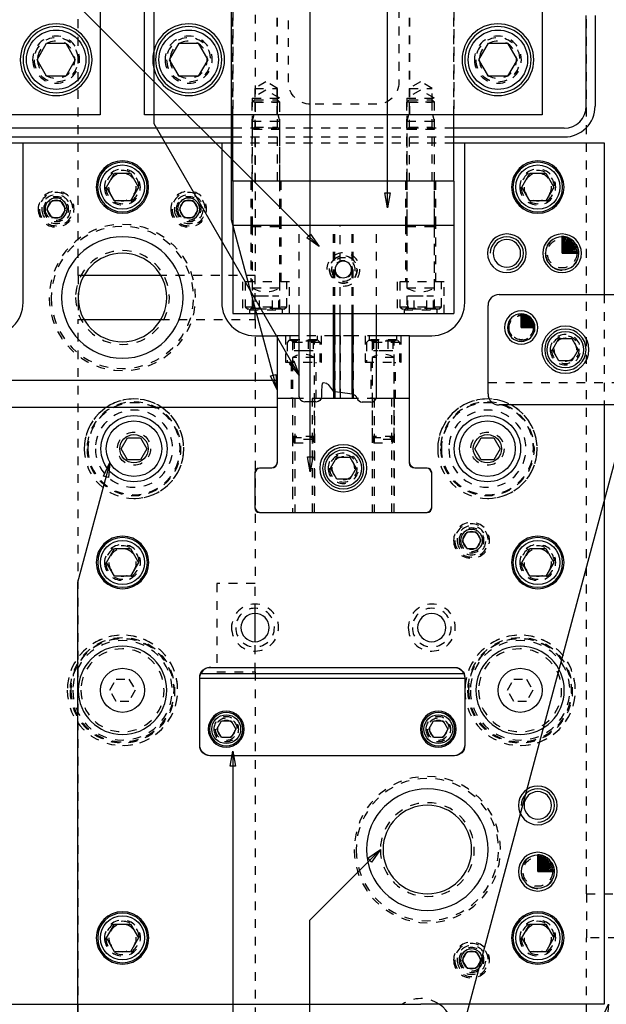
# Model space of a CAD drawing. Header units: inches. Extents: x 3 to 289, y 4 to 291.
# Tile 389 of 634: x 31.56 to 38.2, y 224.51 to 235.66. Entities that reach past the tile are written whole.
import ezdxf

# ---------------------------------------------------------------- set-up
doc = ezdxf.new("R2010")
doc.units = ezdxf.units.IN
doc.header["$LTSCALE"] = 0.5
doc.header["$MEASUREMENT"] = 0
doc.linetypes.add('HIDDEN', pattern=[0.225, 0.15, -0.075])
doc.layers.add('DIE', color=7, linetype='Continuous')

# ---------------------------------------------------------------- blocks, each defined once
blk = doc.blocks.new('ArrowheadClosed')
at = {"color": 0}
for p, q in [((0, 0), (-1, 0.176)), ((-1, 0.176), (-1, -0.176)), ((-1, -0.176), (0, 0))]:
    blk.add_line(p, q, dxfattribs=at)

msp = doc.modelspace()

# ---------------------------------------------------------------- linework, layer by layer
at = {"layer": 'DIE', "color": 56, "linetype": 'Continuous'}
for p, q in [((33.085, 234.481), (33.085, 246.141)), ((33.96, 233.396), (33.96, 246.141)), ((34.852, 230.541), (34.852, 246.141)), ((35.727, 233.53), (35.727, 246.141)), ((34.954, 233.092), (32.219, 235.826)), ((34.727, 231.637), (33.085, 234.481)), ((34.476, 231.471), (33.96, 233.396)), ((38.598, 231.79), (35.725, 221.068)), ((32.583, 230.649), (32.218, 229.288)), ((32.218, 229.288), (32.218, 216.391)), ((33.977, 227.381), (33.977, 216.391)), ((35.646, 226.266), (34.842, 225.463)), ((34.842, 225.463), (34.842, 216.391))]:
    msp.add_line(p, q, dxfattribs=at)
at = {"layer": 'DIE', "color": 254, "linetype": 'HIDDEN'}
for p, q in [((32.227, 232.766), (32.227, 245.516)), ((34.227, 245.516), (34.227, 232.766)), ((37.977, 225.766), (37.977, 245.516)), ((34.476, 241.083), (34.476, 234.583)), ((34.476, 234.583), (34.476, 241.083)), ((35.976, 241.083), (35.976, 234.583)), ((35.976, 234.583), (35.976, 241.083)), ((34.606, 234.953), (34.606, 240.583)), ((35.856, 240.583), (35.856, 234.953)), ((33.976, 239.153), (33.976, 234.583)), ((36.476, 239.153), (36.476, 234.583)), ((33.976, 234.583), (33.976, 238.833)), ((36.476, 234.583), (36.476, 238.833)), ((34.351, 234.863), (34.195, 234.773)), ((34.351, 234.957), (34.223, 234.883)), ((34.223, 234.883), (34.48, 234.883)), ((34.223, 234.883), (34.223, 234.726)), ((34.48, 234.883), (34.351, 234.957)), ((34.508, 234.773), (34.351, 234.863)), ((34.48, 234.726), (34.48, 234.883)), ((36.101, 234.863), (35.945, 234.773)), ((36.101, 234.957), (35.973, 234.883)), ((35.973, 234.883), (35.973, 234.726)), ((35.973, 234.883), (36.23, 234.883)), ((36.23, 234.883), (36.101, 234.957)), ((36.258, 234.773), (36.101, 234.863)), ((36.23, 234.726), (36.23, 234.883)), ((34.195, 234.773), (34.195, 234.417)), ((34.195, 234.773), (34.508, 234.773)), ((34.223, 234.754), (34.195, 234.726)), ((34.223, 234.754), (34.48, 234.754)), ((34.48, 234.754), (34.508, 234.726)), ((34.508, 234.417), (34.508, 234.773)), ((35.945, 234.773), (36.258, 234.773)), ((35.945, 234.773), (35.945, 233.833)), ((35.973, 234.754), (35.945, 234.726)), ((35.973, 234.754), (36.23, 234.754)), ((36.23, 234.754), (36.258, 234.726)), ((36.258, 233.833), (36.258, 234.773)), ((34.195, 233.833), (34.195, 234.726)), ((34.508, 234.726), (34.195, 234.726)), ((34.223, 234.726), (34.48, 234.726)), ((34.223, 234.726), (34.223, 233.833)), ((34.48, 233.833), (34.48, 234.726)), ((34.508, 233.833), (34.508, 234.726)), ((35.606, 234.703), (34.856, 234.703)), ((35.945, 233.833), (35.945, 234.726)), ((36.258, 234.726), (35.945, 234.726)), ((35.973, 234.726), (35.973, 233.833)), ((35.973, 234.726), (36.23, 234.726)), ((36.23, 233.833), (36.23, 234.726)), ((36.258, 233.833), (36.258, 234.726)), ((34.214, 234.583), (34.195, 234.513)), ((34.508, 234.513), (34.489, 234.583)), ((35.964, 234.583), (35.945, 234.513)), ((36.258, 234.513), (36.239, 234.583)), ((36.476, 234.433), (33.976, 234.433)), ((34.195, 234.513), (34.508, 234.513)), ((34.195, 234.513), (34.195, 234.417)), ((34.223, 234.445), (34.195, 234.417)), ((34.508, 234.417), (34.195, 234.417)), ((34.195, 234.417), (34.195, 233.32)), ((34.223, 234.445), (34.48, 234.445)), ((34.508, 234.417), (34.48, 234.445)), ((34.508, 234.417), (34.508, 234.513)), ((34.508, 233.32), (34.508, 234.417)), ((35.945, 234.513), (35.945, 232.624)), ((35.945, 234.513), (36.258, 234.513)), ((35.973, 234.445), (35.945, 234.417)), ((36.258, 234.417), (35.945, 234.417)), ((35.973, 234.445), (36.23, 234.445)), ((36.258, 234.417), (36.23, 234.445)), ((36.258, 232.624), (36.258, 234.513)), ((33.976, 234.333), (36.476, 234.333)), ((33.976, 234.266), (36.476, 234.266)), ((34.179, 233.833), (34.179, 233.333)), ((34.195, 233.833), (34.195, 233.333)), ((34.508, 233.333), (34.508, 233.833)), ((34.523, 233.333), (34.523, 233.833)), ((35.929, 233.833), (35.929, 233.333)), ((35.945, 233.833), (35.945, 233.333)), ((36.258, 233.333), (36.258, 233.833)), ((36.273, 233.333), (36.273, 233.833)), ((31.922, 233.61), (31.868, 233.516)), ((31.868, 233.516), (31.922, 233.423)), ((32.03, 233.61), (31.922, 233.61)), ((32.085, 233.516), (32.03, 233.61)), ((32.03, 233.423), (32.085, 233.516)), ((33.422, 233.61), (33.368, 233.516)), ((33.368, 233.516), (33.422, 233.423)), ((33.53, 233.61), (33.422, 233.61)), ((33.585, 233.516), (33.53, 233.61)), ((33.53, 233.423), (33.585, 233.516)), ((31.922, 233.423), (32.03, 233.423)), ((33.422, 233.423), (33.53, 233.423)), ((34.179, 233.333), (34.179, 232.695)), ((34.195, 233.32), (34.508, 233.32)), ((34.195, 233.32), (34.195, 232.695)), ((34.508, 232.695), (34.508, 233.32)), ((34.523, 232.695), (34.523, 233.333)), ((34.727, 232.333), (34.727, 233.333)), ((34.727, 232.333), (34.727, 233.333)), ((35.115, 232.333), (35.115, 233.333)), ((35.115, 232.333), (35.115, 233.333)), ((35.131, 232.333), (35.131, 233.333)), ((35.131, 232.333), (35.131, 233.333)), ((35.192, 232.92), (35.192, 233.333)), ((35.192, 232.92), (35.192, 233.333)), ((35.192, 232.92), (35.192, 233.333)), ((35.192, 232.92), (35.192, 233.333)), ((35.326, 232.333), (35.326, 233.333)), ((35.326, 232.333), (35.326, 233.333)), ((35.337, 232.333), (35.337, 233.333)), ((35.337, 232.333), (35.337, 233.333)), ((35.6, 232.333), (35.6, 233.333)), ((35.6, 232.333), (35.6, 233.333)), ((35.929, 233.333), (35.929, 232.695)), ((35.945, 233.333), (35.945, 232.395)), ((35.945, 233.32), (36.258, 233.32)), ((36.258, 232.395), (36.258, 233.333)), ((36.273, 232.695), (36.273, 233.333)), ((35.192, 232.92), (35.192, 232.92)), ((32.292, 232.766), (32.227, 232.766)), ((32.227, 232.766), (32.227, 232.562)), ((34.227, 232.766), (33.16, 232.766)), ((34.227, 232.266), (34.227, 232.766)), ((35.192, 232.333), (35.192, 232.745)), ((35.192, 232.333), (35.192, 232.745)), ((35.192, 232.745), (35.192, 232.745)), ((35.192, 232.333), (35.192, 232.745)), ((35.192, 232.333), (35.192, 232.745)), ((34.617, 232.695), (34.086, 232.695)), ((34.086, 232.695), (34.086, 232.333)), ((34.117, 232.695), (34.117, 232.41)), ((34.195, 232.695), (34.195, 232.624)), ((34.195, 232.695), (34.195, 232.395)), ((34.508, 232.624), (34.508, 232.695)), ((34.508, 232.395), (34.508, 232.695)), ((34.586, 232.41), (34.586, 232.695)), ((34.617, 232.333), (34.617, 232.695)), ((36.367, 232.695), (35.836, 232.695)), ((35.836, 232.695), (35.836, 232.333)), ((35.867, 232.695), (35.867, 232.41)), ((36.336, 232.41), (36.336, 232.695)), ((36.367, 232.333), (36.367, 232.695)), ((34.195, 232.624), (34.508, 232.624)), ((34.207, 232.534), (34.279, 232.534)), ((34.207, 232.383), (34.207, 232.534)), ((34.279, 232.534), (34.423, 232.534)), ((34.279, 232.383), (34.279, 232.534)), ((34.423, 232.534), (34.496, 232.534)), ((34.423, 232.383), (34.423, 232.534)), ((34.496, 232.383), (34.496, 232.534)), ((35.945, 232.624), (36.258, 232.624)), ((35.957, 232.534), (36.029, 232.534)), ((35.957, 232.383), (35.957, 232.534)), ((36.029, 232.534), (36.173, 232.534)), ((36.029, 232.383), (36.029, 232.534)), ((36.173, 232.534), (36.246, 232.534)), ((36.173, 232.383), (36.173, 232.534)), ((36.246, 232.383), (36.246, 232.534)), ((38.177, 232.55), (38.177, 231.3)), ((32.227, 232.471), (32.227, 232.266)), ((34.117, 232.41), (34.586, 232.41)), ((34.117, 232.41), (34.145, 232.383)), ((34.558, 232.383), (34.586, 232.41)), ((35.867, 232.41), (36.336, 232.41)), ((35.867, 232.41), (35.895, 232.383)), ((36.308, 232.383), (36.336, 232.41)), ((34.558, 232.383), (34.145, 232.383)), ((34.195, 232.395), (34.164, 232.377)), ((34.164, 232.377), (34.164, 232.333)), ((34.164, 232.377), (34.539, 232.377)), ((34.195, 232.395), (34.508, 232.395)), ((34.539, 232.377), (34.508, 232.395)), ((34.539, 232.333), (34.539, 232.377)), ((36.308, 232.383), (35.895, 232.383)), ((35.945, 232.395), (35.914, 232.377)), ((35.914, 232.377), (35.914, 232.333)), ((35.914, 232.377), (36.289, 232.377)), ((35.945, 232.395), (36.258, 232.395)), ((36.289, 232.377), (36.258, 232.395)), ((36.289, 232.333), (36.289, 232.377)), ((32.227, 219.016), (32.227, 232.266)), ((32.227, 232.266), (32.292, 232.266)), ((33.16, 232.266), (34.227, 232.266)), ((34.227, 232.266), (34.227, 229.279)), ((34.573, 232.083), (34.573, 231.783)), ((34.62, 232.083), (34.62, 232.038)), ((35.114, 232.083), (34.727, 232.083)), ((34.933, 232.038), (34.933, 232.083)), ((34.979, 231.783), (34.979, 232.083)), ((35.114, 232.083), (35.114, 231.453)), ((35.129, 232.083), (35.114, 232.083)), ((35.129, 232.083), (35.129, 231.449)), ((35.192, 232.083), (35.129, 232.083)), ((35.192, 232.083), (35.192, 231.44)), ((35.328, 232.083), (35.192, 232.083)), ((35.328, 232.083), (35.328, 231.421)), ((35.339, 232.083), (35.328, 232.083)), ((35.339, 232.083), (35.339, 231.418)), ((35.6, 232.083), (35.339, 232.083)), ((35.473, 232.083), (35.473, 231.783)), ((35.52, 232.083), (35.52, 232.038)), ((35.833, 232.038), (35.833, 232.083)), ((35.879, 231.783), (35.879, 232.083)), ((34.613, 232.033), (34.589, 232.008)), ((34.964, 232.008), (34.589, 232.008)), ((34.589, 232.008), (34.589, 231.783)), ((34.613, 232.033), (34.939, 232.033)), ((34.933, 232.038), (34.62, 232.038)), ((34.62, 232.038), (34.651, 232.02)), ((34.901, 232.02), (34.651, 232.02)), ((34.651, 232.02), (34.651, 231.783)), ((34.668, 232.033), (34.668, 231.913)), ((34.722, 232.033), (34.722, 231.913)), ((34.83, 232.033), (34.83, 231.913)), ((34.885, 232.033), (34.885, 231.913)), ((34.901, 232.02), (34.933, 232.038)), ((34.901, 231.783), (34.901, 232.02)), ((34.964, 232.008), (34.939, 232.033)), ((34.964, 231.783), (34.964, 232.008)), ((35.513, 232.033), (35.489, 232.008)), ((35.864, 232.008), (35.489, 232.008)), ((35.489, 232.008), (35.489, 231.783)), ((35.513, 232.033), (35.839, 232.033)), ((35.833, 232.038), (35.52, 232.038)), ((35.52, 232.038), (35.551, 232.02)), ((35.801, 232.02), (35.551, 232.02)), ((35.551, 232.02), (35.551, 231.371)), ((35.568, 232.033), (35.568, 231.913)), ((35.622, 232.033), (35.622, 231.913)), ((35.73, 232.033), (35.73, 231.913)), ((35.785, 232.033), (35.785, 231.913)), ((35.801, 232.02), (35.833, 232.038)), ((35.801, 231.371), (35.801, 232.02)), ((35.864, 232.008), (35.839, 232.033)), ((35.864, 231.783), (35.864, 232.008)), ((34.722, 231.913), (34.668, 231.913)), ((34.83, 231.913), (34.722, 231.913)), ((34.885, 231.913), (34.83, 231.913)), ((35.622, 231.913), (35.568, 231.913)), ((35.73, 231.913), (35.622, 231.913)), ((35.785, 231.913), (35.73, 231.913)), ((34.573, 231.783), (34.979, 231.783)), ((34.636, 231.783), (34.636, 231.371)), ((34.901, 231.838), (34.651, 231.838)), ((34.651, 231.838), (34.651, 231.783)), ((34.651, 231.783), (34.651, 230.932)), ((34.901, 231.783), (34.901, 231.838)), ((34.901, 230.932), (34.901, 231.783)), ((34.917, 231.371), (34.917, 231.783)), ((35.473, 231.783), (35.879, 231.783)), ((35.536, 231.783), (35.536, 231.371)), ((35.801, 231.838), (35.551, 231.838)), ((35.551, 231.838), (35.551, 230.941)), ((35.801, 230.941), (35.801, 231.838)), ((35.817, 231.371), (35.817, 231.783)), ((39.364, 231.55), (36.864, 231.55)), ((34.651, 231.371), (34.651, 230.208)), ((34.676, 231.371), (34.676, 230.083)), ((34.974, 231.371), (34.732, 231.371)), ((34.974, 231.371), (34.732, 231.371)), ((34.877, 230.083), (34.877, 231.371)), ((34.901, 231.371), (34.901, 230.208)), ((35.597, 231.371), (35.383, 231.371)), ((35.597, 231.371), (35.383, 231.371)), ((35.551, 231.371), (35.551, 230.083)), ((35.551, 231.371), (35.551, 230.208)), ((35.576, 231.371), (35.576, 230.083)), ((35.777, 230.083), (35.777, 231.371)), ((35.801, 230.083), (35.801, 231.371)), ((35.801, 231.371), (35.801, 230.208)), ((34.901, 230.941), (34.651, 230.941)), ((34.651, 230.941), (34.67, 230.871)), ((34.651, 230.932), (34.901, 230.932)), ((34.651, 230.932), (34.676, 230.908)), ((34.651, 230.932), (34.651, 230.083)), ((34.67, 230.871), (34.883, 230.871)), ((34.877, 230.908), (34.676, 230.908)), ((34.877, 230.908), (34.901, 230.932)), ((34.883, 230.871), (34.901, 230.941)), ((34.901, 230.083), (34.901, 230.932)), ((35.551, 230.941), (35.57, 230.871)), ((35.801, 230.941), (35.551, 230.941)), ((35.551, 230.932), (35.801, 230.932)), ((35.551, 230.932), (35.576, 230.908)), ((35.57, 230.871), (35.783, 230.871)), ((35.777, 230.908), (35.576, 230.908)), ((35.777, 230.908), (35.801, 230.932)), ((35.783, 230.871), (35.801, 230.941)), ((36.623, 229.86), (36.569, 229.766)), ((36.732, 229.86), (36.623, 229.86)), ((36.786, 229.766), (36.732, 229.86)), ((36.569, 229.766), (36.623, 229.673)), ((36.732, 229.673), (36.786, 229.766)), ((36.623, 229.673), (36.732, 229.673)), ((33.794, 229.279), (33.794, 228.279)), ((34.227, 229.279), (33.794, 229.279)), ((34.227, 228.939), (34.227, 229.279)), ((34.227, 228.279), (34.227, 228.619)), ((33.716, 228.329), (33.726, 228.329)), ((33.794, 228.279), (34.227, 228.279)), ((34.227, 228.279), (34.227, 219.016)), ((36.476, 228.329), (36.486, 228.329)), ((32.583, 228.069), (32.655, 228.194)), ((32.655, 228.194), (32.8, 228.194)), ((32.8, 228.194), (32.872, 228.069)), ((33.601, 228.204), (33.601, 228.214)), ((36.601, 228.214), (36.601, 228.204)), ((37.083, 228.069), (37.155, 228.194)), ((37.155, 228.194), (37.3, 228.194)), ((37.3, 228.194), (37.372, 228.069)), ((32.655, 227.944), (32.583, 228.069)), ((32.872, 228.069), (32.8, 227.944)), ((37.155, 227.944), (37.083, 228.069)), ((37.372, 228.069), (37.3, 227.944)), ((32.8, 227.944), (32.655, 227.944)), ((37.3, 227.944), (37.155, 227.944)), ((33.601, 227.444), (33.601, 227.454)), ((36.601, 227.454), (36.601, 227.444)), ((33.726, 227.329), (33.716, 227.329)), ((36.486, 227.329), (36.476, 227.329)), ((37.977, 225.766), (39.322, 225.766)), ((37.977, 225.766), (37.977, 225.266)), ((37.977, 219.016), (37.977, 225.266)), ((39.322, 225.266), (37.977, 225.266)), ((36.623, 225.11), (36.569, 225.016)), ((36.732, 225.11), (36.623, 225.11)), ((36.786, 225.016), (36.732, 225.11)), ((36.569, 225.016), (36.623, 224.923)), ((36.732, 224.923), (36.786, 225.016)), ((36.623, 224.923), (36.732, 224.923))]:
    msp.add_line(p, q, dxfattribs=at)
at = {"layer": 'DIE', "color": 9, "linetype": 'Continuous'}
for p, q in [((32.476, 241.083), (32.476, 234.583)), ((32.976, 234.583), (32.976, 241.083)), ((37.476, 241.083), (37.476, 234.583)), ((37.976, 234.683), (37.976, 235.708)), ((32.476, 234.583), (27.976, 234.583)), ((37.476, 234.583), (32.976, 234.583)), ((33.976, 233.833), (33.976, 234.583)), ((36.476, 233.833), (36.476, 234.583)), ((33.976, 234.433), (31.476, 234.433)), ((37.726, 234.433), (36.476, 234.433)), ((31.476, 234.266), (31.601, 234.266)), ((31.601, 232.458), (31.601, 234.266)), ((31.601, 234.266), (33.851, 234.266)), ((33.851, 234.266), (33.976, 234.266)), ((33.851, 234.266), (33.851, 232.458)), ((36.476, 234.266), (36.601, 234.266)), ((36.601, 232.458), (36.601, 234.266)), ((36.601, 234.266), (38.177, 234.266)), ((38.177, 234.266), (38.177, 232.55)), ((36.476, 233.833), (33.976, 233.833)), ((33.976, 233.833), (33.976, 233.333)), ((36.476, 233.833), (36.476, 233.333)), ((33.976, 233.333), (36.476, 233.333)), ((33.976, 233.333), (36.476, 233.333)), ((33.976, 233.333), (33.976, 232.333)), ((36.476, 233.333), (36.476, 232.333)), ((33.16, 232.766), (32.292, 232.766)), ((32.227, 232.562), (32.227, 232.471)), ((36.989, 232.55), (39.489, 232.55)), ((36.864, 231.425), (36.864, 232.425)), ((33.976, 232.333), (36.476, 232.333)), ((34.727, 231.395), (34.727, 232.333)), ((35.6, 231.384), (35.6, 232.333)), ((32.292, 232.266), (33.16, 232.266)), ((34.226, 232.083), (34.476, 232.083)), ((34.476, 232.083), (34.476, 231.371)), ((34.727, 232.083), (34.476, 232.083)), ((34.476, 232.083), (34.476, 231.576)), ((35.976, 232.083), (35.6, 232.083)), ((35.976, 231.371), (35.976, 232.083)), ((35.976, 230.653), (35.976, 232.083)), ((35.976, 232.083), (36.226, 232.083)), ((34.476, 231.576), (30.976, 231.576)), ((35.038, 231.541), (34.999, 231.548)), ((35.053, 231.532), (35.112, 231.455)), ((34.979, 231.454), (34.979, 231.395)), ((35.115, 231.452), (35.116, 231.452)), ((35.116, 231.452), (35.116, 231.451)), ((35.116, 231.451), (35.117, 231.451)), ((35.117, 231.451), (35.118, 231.45)), ((35.118, 231.45), (35.119, 231.45)), ((35.119, 231.45), (35.119, 231.45)), ((35.119, 231.45), (35.12, 231.45)), ((35.12, 231.45), (35.121, 231.45)), ((35.131, 231.448), (35.121, 231.45)), ((35.192, 231.44), (35.131, 231.448)), ((35.326, 231.421), (35.192, 231.44)), ((35.192, 231.44), (35.192, 231.44)), ((35.192, 231.44), (35.192, 231.371)), ((35.326, 231.421), (35.326, 231.421)), ((35.327, 231.421), (35.326, 231.421)), ((35.328, 231.421), (35.327, 231.421)), ((35.327, 231.421), (35.327, 231.421)), ((35.329, 231.42), (35.328, 231.421)), ((35.33, 231.42), (35.329, 231.42)), ((35.331, 231.42), (35.33, 231.42)), ((35.332, 231.42), (35.331, 231.42)), ((35.333, 231.419), (35.332, 231.42)), ((35.335, 231.419), (35.333, 231.419)), ((35.336, 231.419), (35.335, 231.419)), ((35.337, 231.418), (35.336, 231.419)), ((34.732, 231.371), (34.476, 231.371)), ((34.476, 231.371), (34.476, 230.643)), ((34.732, 231.371), (34.476, 231.371)), ((34.916, 231.333), (34.79, 231.333)), ((35.383, 231.371), (34.974, 231.371)), ((35.114, 231.371), (34.974, 231.371)), ((35.383, 231.371), (35.339, 231.371)), ((35.441, 231.333), (35.539, 231.333)), ((35.976, 231.371), (35.597, 231.371)), ((35.976, 231.371), (35.597, 231.371)), ((35.976, 230.643), (35.976, 231.371)), ((39.489, 231.3), (36.989, 231.3)), ((38.177, 231.3), (38.177, 224.516)), ((30.976, 231.276), (34.476, 231.276)), ((34.476, 231.276), (34.476, 230.653)), ((34.226, 230.533), (34.226, 230.133)), ((34.226, 230.523), (34.226, 230.143)), ((34.406, 230.583), (34.276, 230.583)), ((34.416, 230.583), (34.286, 230.583)), ((36.166, 230.583), (36.036, 230.583)), ((36.176, 230.583), (36.046, 230.583)), ((36.226, 230.133), (36.226, 230.533)), ((36.226, 230.143), (36.226, 230.523)), ((34.276, 230.083), (36.176, 230.083)), ((34.286, 230.083), (36.166, 230.083)), ((34.227, 228.619), (34.227, 228.939)), ((33.726, 228.329), (36.476, 228.329)), ((33.601, 228.209), (33.602, 228.214)), ((33.601, 228.204), (33.601, 228.209)), ((33.601, 228.201), (33.601, 228.204)), ((33.601, 227.454), (33.601, 228.201)), ((33.602, 228.219), (33.603, 228.223)), ((33.602, 228.214), (33.602, 228.219)), ((33.603, 228.223), (33.604, 228.228)), ((33.604, 228.228), (33.605, 228.232)), ((33.605, 228.232), (33.606, 228.236)), ((33.606, 228.236), (33.607, 228.24)), ((33.607, 228.24), (33.608, 228.244)), ((33.608, 228.244), (33.609, 228.247)), ((33.609, 228.247), (33.61, 228.251)), ((33.61, 228.251), (33.612, 228.253)), ((33.612, 228.253), (33.613, 228.256)), ((33.613, 228.256), (33.614, 228.258)), ((33.614, 228.26), (33.615, 228.261)), ((33.614, 228.258), (33.614, 228.26)), ((36.588, 228.261), (36.588, 228.259)), ((36.588, 228.259), (36.589, 228.257)), ((36.589, 228.257), (36.59, 228.255)), ((36.59, 228.255), (36.592, 228.252)), ((36.592, 228.252), (36.593, 228.249)), ((36.593, 228.249), (36.594, 228.246)), ((36.594, 228.246), (36.595, 228.242)), ((36.595, 228.242), (36.597, 228.238)), ((36.597, 228.238), (36.598, 228.234)), ((36.598, 228.234), (36.598, 228.231)), ((36.598, 228.231), (36.599, 228.227)), ((36.599, 228.227), (36.6, 228.223)), ((36.6, 228.223), (36.6, 228.218)), ((36.6, 228.218), (36.601, 228.214)), ((36.601, 228.214), (36.601, 228.209)), ((36.601, 228.209), (36.601, 228.204)), ((36.601, 228.204), (36.601, 228.201)), ((36.601, 228.201), (36.601, 227.454)), ((36.476, 227.329), (33.726, 227.329)), ((29.352, 224.516), (36.102, 224.516)), ((36.102, 224.516), (36.102, 224.512)), ((38.177, 224.516), (36.102, 224.516))]:
    msp.add_line(p, q, dxfattribs=at)
at = {"layer": 'DIE', "color": 254, "linetype": 'Continuous'}
for p, q in [((38.076, 235.708), (38.076, 234.683)), ((31.476, 234.333), (33.976, 234.333)), ((36.476, 234.333), (37.726, 234.333))]:
    msp.add_line(p, q, dxfattribs=at)
at = {"layer": 'DIE', "color": 132, "linetype": 'Continuous'}
for p, q in [((31.76, 235.208), (31.868, 235.395)), ((31.868, 235.395), (32.085, 235.395)), ((32.085, 235.395), (32.193, 235.208)), ((33.26, 235.208), (33.368, 235.395)), ((33.368, 235.395), (33.585, 235.395)), ((33.585, 235.395), (33.693, 235.208)), ((36.76, 235.208), (36.868, 235.395)), ((36.868, 235.395), (37.085, 235.395)), ((37.085, 235.395), (37.193, 235.208)), ((31.868, 235.02), (31.76, 235.208)), ((32.193, 235.208), (32.085, 235.02)), ((33.368, 235.02), (33.26, 235.208)), ((33.693, 235.208), (33.585, 235.02)), ((36.868, 235.02), (36.76, 235.208)), ((37.193, 235.208), (37.085, 235.02)), ((32.085, 235.02), (31.868, 235.02)), ((33.585, 235.02), (33.368, 235.02)), ((37.085, 235.02), (36.868, 235.02)), ((32.546, 233.766), (32.636, 233.923)), ((32.636, 233.923), (32.817, 233.923)), ((32.817, 233.923), (32.907, 233.766)), ((37.247, 233.766), (37.337, 233.923)), ((37.337, 233.923), (37.518, 233.923)), ((37.518, 233.923), (37.608, 233.766)), ((32.636, 233.61), (32.546, 233.766)), ((32.907, 233.766), (32.817, 233.61)), ((37.337, 233.61), (37.247, 233.766)), ((37.608, 233.766), (37.518, 233.61)), ((32.817, 233.61), (32.636, 233.61)), ((37.518, 233.61), (37.337, 233.61)), ((37.595, 231.925), (37.667, 232.05)), ((37.667, 232.05), (37.811, 232.05)), ((37.811, 232.05), (37.884, 231.925)), ((37.667, 231.8), (37.595, 231.925)), ((37.884, 231.925), (37.811, 231.8)), ((37.811, 231.8), (37.667, 231.8)), ((35.082, 230.583), (35.154, 230.708)), ((35.154, 230.708), (35.298, 230.708)), ((35.298, 230.708), (35.371, 230.583)), ((35.154, 230.458), (35.082, 230.583)), ((35.371, 230.583), (35.298, 230.458)), ((35.298, 230.458), (35.154, 230.458)), ((32.547, 229.516), (32.637, 229.673)), ((32.637, 229.673), (32.818, 229.673)), ((32.818, 229.673), (32.908, 229.516)), ((37.247, 229.516), (37.337, 229.673)), ((37.337, 229.673), (37.518, 229.673)), ((37.518, 229.673), (37.608, 229.516)), ((32.637, 229.36), (32.547, 229.516)), ((32.908, 229.516), (32.818, 229.36)), ((37.337, 229.36), (37.247, 229.516)), ((37.608, 229.516), (37.518, 229.36)), ((32.818, 229.36), (32.637, 229.36)), ((37.518, 229.36), (37.337, 229.36)), ((33.793, 227.629), (33.847, 227.723)), ((33.847, 227.723), (33.955, 227.723)), ((33.955, 227.723), (34.01, 227.629)), ((36.193, 227.629), (36.247, 227.723)), ((36.247, 227.723), (36.355, 227.723)), ((36.355, 227.723), (36.41, 227.629)), ((33.847, 227.535), (33.793, 227.629)), ((34.01, 227.629), (33.955, 227.535)), ((36.247, 227.535), (36.193, 227.629)), ((36.41, 227.629), (36.355, 227.535)), ((33.955, 227.535), (33.847, 227.535)), ((36.355, 227.535), (36.247, 227.535)), ((32.547, 225.266), (32.637, 225.423)), ((32.637, 225.423), (32.818, 225.423)), ((32.818, 225.423), (32.908, 225.266)), ((37.247, 225.266), (37.337, 225.423)), ((37.337, 225.423), (37.518, 225.423)), ((37.518, 225.423), (37.608, 225.266)), ((32.637, 225.11), (32.547, 225.266)), ((32.908, 225.266), (32.818, 225.11)), ((37.337, 225.11), (37.247, 225.266)), ((37.608, 225.266), (37.518, 225.11)), ((32.818, 225.11), (32.637, 225.11)), ((37.518, 225.11), (37.337, 225.11))]:
    msp.add_line(p, q, dxfattribs=at)
at = {"layer": 'DIE', "color": 100, "linetype": 'Continuous'}
for p, q in [((37.702, 233.016), (37.702, 233.204)), ((37.702, 233.016), (37.718, 233.203)), ((37.702, 233.016), (37.734, 233.201)), ((37.702, 233.016), (37.75, 233.198)), ((37.702, 233.016), (37.766, 233.193)), ((37.702, 233.016), (37.781, 233.186)), ((37.702, 233.016), (37.796, 233.179)), ((37.702, 233.016), (37.809, 233.17)), ((37.702, 233.016), (37.822, 233.16)), ((37.702, 233.016), (37.834, 233.149)), ((37.702, 233.016), (37.845, 233.137)), ((37.702, 233.016), (37.855, 233.124)), ((37.702, 233.016), (37.864, 233.11)), ((37.702, 233.016), (37.872, 233.096)), ((37.702, 233.016), (37.878, 233.081)), ((37.702, 233.016), (37.883, 233.065)), ((37.702, 233.016), (37.887, 233.049)), ((37.702, 233.016), (37.889, 233.033)), ((37.702, 233.016), (37.889, 233.016)), ((37.239, 232.175), (37.239, 232.331)), ((37.239, 232.175), (37.253, 232.33)), ((37.239, 232.175), (37.266, 232.328)), ((37.239, 232.175), (37.28, 232.326)), ((37.239, 232.175), (37.293, 232.321)), ((37.239, 232.175), (37.305, 232.316)), ((37.239, 232.175), (37.317, 232.31)), ((37.239, 232.175), (37.329, 232.303)), ((37.239, 232.175), (37.34, 232.294)), ((37.239, 232.175), (37.35, 232.285)), ((37.239, 232.175), (37.359, 232.275)), ((37.239, 232.175), (37.367, 232.264)), ((37.239, 232.175), (37.375, 232.253)), ((37.239, 232.175), (37.381, 232.241)), ((37.239, 232.175), (37.386, 232.228)), ((37.239, 232.175), (37.39, 232.215)), ((37.239, 232.175), (37.393, 232.202)), ((37.239, 232.175), (37.395, 232.188)), ((37.239, 232.175), (37.396, 232.175)), ((37.427, 226.016), (37.427, 226.204)), ((37.427, 226.016), (37.444, 226.203)), ((37.427, 226.016), (37.46, 226.201)), ((37.427, 226.016), (37.476, 226.198)), ((37.427, 226.016), (37.492, 226.193)), ((37.427, 226.016), (37.507, 226.186)), ((37.427, 226.016), (37.521, 226.179)), ((37.427, 226.016), (37.535, 226.17)), ((37.427, 226.016), (37.548, 226.16)), ((37.427, 226.016), (37.56, 226.149)), ((37.427, 226.016), (37.571, 226.137)), ((37.427, 226.016), (37.581, 226.124)), ((37.427, 226.016), (37.59, 226.11)), ((37.427, 226.016), (37.597, 226.096)), ((37.427, 226.016), (37.604, 226.081)), ((37.427, 226.016), (37.608, 226.065)), ((37.427, 226.016), (37.612, 226.049)), ((37.427, 226.016), (37.614, 226.033)), ((37.427, 226.016), (37.615, 226.016))]:
    msp.add_line(p, q, dxfattribs=at)
at = {"layer": 'DIE', "color": 4, "linetype": 'Continuous'}
for p, q in [((35.115, 231.452), (35.115, 232.333)), ((35.131, 231.448), (35.131, 232.333)), ((35.192, 231.44), (35.192, 232.333)), ((35.192, 231.44), (35.192, 232.333)), ((35.326, 231.421), (35.326, 232.333)), ((35.337, 231.418), (35.337, 232.333)), ((35.114, 231.453), (35.114, 231.371)), ((35.129, 231.449), (35.129, 231.371)), ((35.328, 231.421), (35.328, 231.371)), ((35.339, 231.418), (35.339, 231.371)), ((36.601, 228.201), (33.601, 228.201)), ((33.615, 228.261), (36.588, 228.261))]:
    msp.add_line(p, q, dxfattribs=at)
at = {"layer": 'DIE', "color": 30, "linetype": 'Continuous'}
for p, q in [((32.713, 230.804), (32.785, 230.929)), ((32.785, 230.929), (32.93, 230.929)), ((32.93, 230.929), (33.002, 230.804)), ((36.713, 230.804), (36.785, 230.929)), ((36.785, 230.929), (36.93, 230.929)), ((36.93, 230.929), (37.002, 230.804)), ((32.785, 230.679), (32.713, 230.804)), ((33.002, 230.804), (32.93, 230.679)), ((36.785, 230.679), (36.713, 230.804)), ((37.002, 230.804), (36.93, 230.679)), ((32.93, 230.679), (32.785, 230.679)), ((36.93, 230.679), (36.785, 230.679))]:
    msp.add_line(p, q, dxfattribs=at)
at = {"layer": 'DIE', "color": 9, "linetype": 'Continuous', "extrusion": (0, 0, -1)}
for centre, radius in [((-31.976, 235.208), 0.406), ((-33.476, 235.208), 0.406), ((-36.976, 235.208), 0.406), ((-32.726, 233.766), 0.297), ((-37.427, 233.766), 0.297), ((-31.976, 233.516), 0.1), ((-33.476, 233.516), 0.1), ((-32.726, 232.516), 0.688), ((-32.726, 232.516), 0.688), ((-37.077, 233.016), 0.219), ((-37.702, 233.016), 0.219), ((-37.702, 233.016), 0.188), ((-37.077, 233.016), 0.156), ((-32.726, 232.516), 0.501), ((-35.226, 232.833), 0.0937), ((-37.239, 232.175), 0.188), ((-37.239, 232.175), 0.156), ((-37.739, 231.925), 0.266), ((-35.226, 230.583), 0.266), ((-36.677, 229.766), 0.1), ((-32.727, 229.516), 0.297), ((-37.427, 229.516), 0.297), ((-34.227, 228.779), 0.16), ((-36.227, 228.779), 0.16), ((-32.727, 228.069), 0.5), ((-32.727, 228.069), 0.5), ((-37.227, 228.069), 0.5), ((-37.227, 228.069), 0.5), ((-33.901, 227.629), 0.203), ((-36.301, 227.629), 0.203), ((-36.177, 226.266), 0.688), ((-36.177, 226.266), 0.688), ((-37.427, 226.766), 0.219), ((-37.427, 226.766), 0.156), ((-36.177, 226.266), 0.501), ((-37.427, 226.016), 0.219), ((-37.427, 226.016), 0.188), ((-32.727, 225.266), 0.297), ((-37.427, 225.266), 0.297), ((-36.677, 225.016), 0.1)]:
    msp.add_circle(centre, radius, dxfattribs=at)
at = {"layer": 'DIE', "color": 132, "linetype": 'Continuous', "extrusion": (0, 0, -1)}
for centre, radius in [((-31.976, 235.208), 0.375), ((-33.476, 235.208), 0.375), ((-36.976, 235.208), 0.375), ((-32.726, 233.766), 0.281), ((-37.427, 233.766), 0.281), ((-37.739, 231.925), 0.234), ((-35.226, 230.583), 0.234), ((-32.727, 229.516), 0.281), ((-37.427, 229.516), 0.281), ((-33.901, 227.629), 0.188), ((-36.301, 227.629), 0.188), ((-32.727, 225.266), 0.281), ((-37.427, 225.266), 0.281)]:
    msp.add_circle(centre, radius, dxfattribs=at)
at = {"layer": 'DIE', "color": 132, "linetype": 'Continuous'}
for centre, radius in [((31.976, 235.208), 0.336), ((33.476, 235.208), 0.336), ((36.976, 235.208), 0.336), ((32.726, 233.766), 0.25), ((37.427, 233.766), 0.25), ((37.739, 231.925), 0.207), ((35.226, 230.583), 0.207), ((32.727, 229.516), 0.25), ((37.427, 229.516), 0.25), ((33.901, 227.629), 0.163), ((36.301, 227.629), 0.163), ((32.727, 225.266), 0.25), ((37.427, 225.266), 0.25)]:
    msp.add_circle(centre, radius, dxfattribs=at)
at = {"layer": 'DIE', "color": 254, "linetype": 'HIDDEN', "extrusion": (0, 0, -1)}
for centre, radius in [((-31.976, 235.208), 0.266), ((-31.976, 235.208), 0.25), ((-31.976, 235.208), 0.211), ((-33.476, 235.208), 0.266), ((-33.476, 235.208), 0.25), ((-33.476, 235.208), 0.211), ((-36.976, 235.208), 0.266), ((-36.976, 235.208), 0.25), ((-36.976, 235.208), 0.211), ((-32.726, 233.766), 0.203), ((-37.427, 233.766), 0.203), ((-32.726, 233.766), 0.188), ((-32.726, 233.766), 0.156), ((-37.427, 233.766), 0.188), ((-37.427, 233.766), 0.156), ((-31.976, 233.516), 0.203), ((-31.976, 233.516), 0.188), ((-31.976, 233.516), 0.163), ((-31.976, 233.516), 0.141), ((-31.976, 233.516), 0.125), ((-33.476, 233.516), 0.203), ((-33.476, 233.516), 0.188), ((-33.476, 233.516), 0.163), ((-33.476, 233.516), 0.141), ((-33.476, 233.516), 0.125), ((-32.726, 232.516), 0.828), ((-32.726, 232.516), 0.805), ((-37.702, 233.016), 0.19), ((-32.726, 232.516), 0.531), ((-35.226, 232.833), 0.155), ((-35.226, 232.833), 0.133), ((-37.239, 232.175), 0.141), ((-37.739, 231.925), 0.172), ((-37.739, 231.925), 0.156), ((-37.739, 231.925), 0.129), ((-32.857, 230.804), 0.563), ((-32.857, 230.804), 0.531), ((-32.857, 230.804), 0.523), ((-32.857, 230.804), 0.521), ((-36.857, 230.804), 0.563), ((-36.857, 230.804), 0.531), ((-36.857, 230.804), 0.523), ((-36.857, 230.804), 0.521), ((-32.857, 230.804), 0.437), ((-36.857, 230.804), 0.437), ((-35.226, 230.583), 0.172), ((-35.226, 230.583), 0.156), ((-35.226, 230.583), 0.129), ((-36.677, 229.766), 0.203), ((-36.677, 229.766), 0.188), ((-36.677, 229.766), 0.163), ((-36.677, 229.766), 0.141), ((-36.677, 229.766), 0.125), ((-32.727, 229.516), 0.203), ((-32.727, 229.516), 0.188), ((-32.727, 229.516), 0.156), ((-37.427, 229.516), 0.203), ((-37.427, 229.516), 0.188), ((-37.427, 229.516), 0.156), ((-34.227, 228.779), 0.266), ((-34.227, 228.779), 0.219), ((-36.227, 228.779), 0.266), ((-36.227, 228.779), 0.219), ((-32.727, 228.069), 0.625), ((-32.727, 228.069), 0.594), ((-32.727, 228.069), 0.586), ((-32.727, 228.069), 0.583), ((-32.727, 228.069), 0.563), ((-37.227, 228.069), 0.625), ((-37.227, 228.069), 0.594), ((-37.227, 228.069), 0.586), ((-37.227, 228.069), 0.583), ((-37.227, 228.069), 0.563), ((-32.727, 228.069), 0.47), ((-37.227, 228.069), 0.47), ((-33.901, 227.629), 0.141), ((-33.901, 227.629), 0.125), ((-33.901, 227.629), 0.1), ((-36.301, 227.629), 0.141), ((-36.301, 227.629), 0.125), ((-36.301, 227.629), 0.1), ((-36.177, 226.266), 0.828), ((-36.177, 226.266), 0.805), ((-36.177, 226.266), 0.531), ((-37.427, 226.016), 0.19), ((-32.727, 225.266), 0.203), ((-32.727, 225.266), 0.188), ((-32.727, 225.266), 0.156), ((-37.427, 225.266), 0.203), ((-37.427, 225.266), 0.188), ((-37.427, 225.266), 0.156), ((-36.677, 225.016), 0.203), ((-36.677, 225.016), 0.188), ((-36.677, 225.016), 0.163), ((-36.677, 225.016), 0.141), ((-36.677, 225.016), 0.125)]:
    msp.add_circle(centre, radius, dxfattribs=at)
at = {"layer": 'DIE', "color": 254, "linetype": 'HIDDEN'}
for centre, radius in [((37.702, 233.016), 0.166), ((35.226, 232.833), 0.156), ((35.226, 232.833), 0.102), ((37.239, 232.175), 0.137), ((32.857, 230.804), 0.188), ((36.857, 230.804), 0.188), ((37.427, 226.016), 0.166)]:
    msp.add_circle(centre, radius, dxfattribs=at)
at = {"layer": 'DIE', "color": 9, "linetype": 'Continuous'}
for centre, radius in [((32.857, 230.804), 0.375), ((36.857, 230.804), 0.375), ((32.857, 230.804), 0.16), ((36.857, 230.804), 0.16), ((32.727, 228.069), 0.25), ((37.227, 228.069), 0.25)]:
    msp.add_circle(centre, radius, dxfattribs=at)
at = {"layer": 'DIE', "color": 4, "linetype": 'Continuous'}
for centre in [(32.857, 230.804), (36.857, 230.804)]:
    msp.add_circle(centre, 0.315, dxfattribs=at)
at = {"layer": 'DIE', "color": 254, "linetype": 'HIDDEN', "extrusion": (0, 0, -1)}
for centre, radius, start, end in [((-34.856, 234.953), 0.25, 270, 0), ((-35.606, 234.953), 0.25, 180, 270), ((-36.486, 228.214), 0.115, 90, 92.2393)]:
    msp.add_arc(centre, radius, start, end, dxfattribs=at)
at = {"layer": 'DIE', "color": 254, "linetype": 'Continuous'}
for centre, radius, start, end in [((37.726, 234.683), 0.35, 270, 0), ((36.102, 224.204), 0.375, 289.4712, 56.4427)]:
    msp.add_arc(centre, radius, start, end, dxfattribs=at)
at = {"layer": 'DIE', "color": 9, "linetype": 'Continuous'}
for centre, radius, start, end in [((37.726, 234.683), 0.25, 270, 0), ((36.989, 232.425), 0.125, 90, 180), ((31.226, 232.458), 0.375, 270, 0), ((34.226, 232.458), 0.375, 180, 270), ((36.226, 232.458), 0.375, 270, 0), ((35.417, 231.454), 0.438, 168.6592, 180), ((34.997, 231.538), 0.01, 79.9742, 168.6592), ((35.122, 231.462), 0.0125, 217.5885, 234.4144), ((35.316, 231.353), 0.0689, 18.7849, 72.2184), ((36.989, 231.425), 0.125, 180, 270), ((35.441, 231.395), 0.0625, 198.7849, 270), ((35.539, 231.395), 0.0625, 270, 349.7369), ((34.286, 230.523), 0.06, 90, 180), ((34.276, 230.533), 0.05, 90, 180), ((36.166, 230.523), 0.06, 0, 90), ((36.176, 230.533), 0.05, 0, 90), ((34.286, 230.143), 0.06, 180, 270), ((34.276, 230.133), 0.05, 180, 270), ((36.166, 230.143), 0.06, 270, 0), ((36.176, 230.133), 0.05, 270, 0), ((33.726, 228.204), 0.125, 90, 152.8565)]:
    msp.add_arc(centre, radius, start, end, dxfattribs=at)
at = {"layer": 'DIE', "color": 2, "linetype": 'Continuous'}
for centre, radius in [((31.976, 233.516), 0.125), ((33.476, 233.516), 0.125), ((37.077, 233.016), 0.188), ((36.677, 229.766), 0.125), ((37.427, 226.766), 0.188), ((36.677, 225.016), 0.125)]:
    msp.add_arc(centre, radius, 270, 180, dxfattribs=at)
at = {"layer": 'DIE', "color": 254, "linetype": 'HIDDEN'}
for centre, radius, start, end in [((35.226, 232.833), 0.188, 270, 180), ((34.351, 232.895), 0.313, 240, 300), ((36.101, 232.895), 0.313, 240, 300), ((34.776, 231.621), 0.25, 60, 120), ((35.676, 231.621), 0.25, 60, 120), ((32.857, 230.804), 0.563, 270, 180), ((36.857, 230.804), 0.563, 270, 180), ((32.727, 228.069), 0.625, 270, 180), ((37.227, 228.069), 0.625, 270, 180), ((36.102, 224.204), 0.375, 56.4427, 123.5573)]:
    msp.add_arc(centre, radius, start, end, dxfattribs=at)
at = {"layer": 'DIE', "color": 9, "linetype": 'Continuous', "extrusion": (0, 0, -1)}
for centre, radius, start, end in [((-35.033, 231.516), 0.025, 100.0258, 142.4115), ((-34.79, 231.395), 0.0625, 270, 0), ((-34.916, 231.395), 0.0625, 180, 270), ((-34.406, 230.653), 0.07, 180, 270), ((-34.416, 230.643), 0.06, 180, 270), ((-36.046, 230.653), 0.07, 270, 0), ((-36.036, 230.643), 0.06, 270, 0), ((-33.716, 228.214), 0.115, 0, 90), ((-36.476, 228.204), 0.125, 90, 152.8565), ((-36.486, 228.214), 0.115, 92.2393, 180), ((-33.726, 227.454), 0.125, 270, 0), ((-33.716, 227.444), 0.115, 270, 0), ((-36.476, 227.454), 0.125, 180, 270), ((-36.486, 227.444), 0.115, 180, 270)]:
    msp.add_arc(centre, radius, start, end, dxfattribs=at)

# ---------------------------------------------------------------- block references
at = {"layer": 'DIE', "color": 56, "linetype": 'Continuous', "extrusion": (0, 0, -1)}
for p, xscale, yscale, zscale, rotation in [((-35.727, 233.53), 0.170138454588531, 0.170138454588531, 0.170138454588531, 270), ((-34.954, 233.092), 0.170138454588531, 0.170138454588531, 0.170138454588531, 225.0000000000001), ((-34.727, 231.637), 0.170138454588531, 0.170138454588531, 0.170138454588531, 240), ((-34.476, 231.471), 0.170138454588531, 0.170138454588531, 0.170138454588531, 255.0000000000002), ((-32.583, 230.649), 0.1701384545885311, 0.1701384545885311, 0.1701384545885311, 104.9999999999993), ((-34.852, 230.541), 0.170138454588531, 0.170138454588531, 0.170138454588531, 270), ((-33.977, 227.381), 0.170138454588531, 0.170138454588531, 0.170138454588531, 90), ((-35.646, 226.266), 0.170138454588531, 0.170138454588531, 0.170138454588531, 134.9999999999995), ((-38.227, 224.516), 0.170138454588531, 0.170138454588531, 0.170138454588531, 105.0000000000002)]:
    msp.add_blockref('ArrowheadClosed', p, dxfattribs=dict(at, xscale=xscale, yscale=yscale, zscale=zscale, rotation=rotation))

doc.saveas('drawing.dxf')
